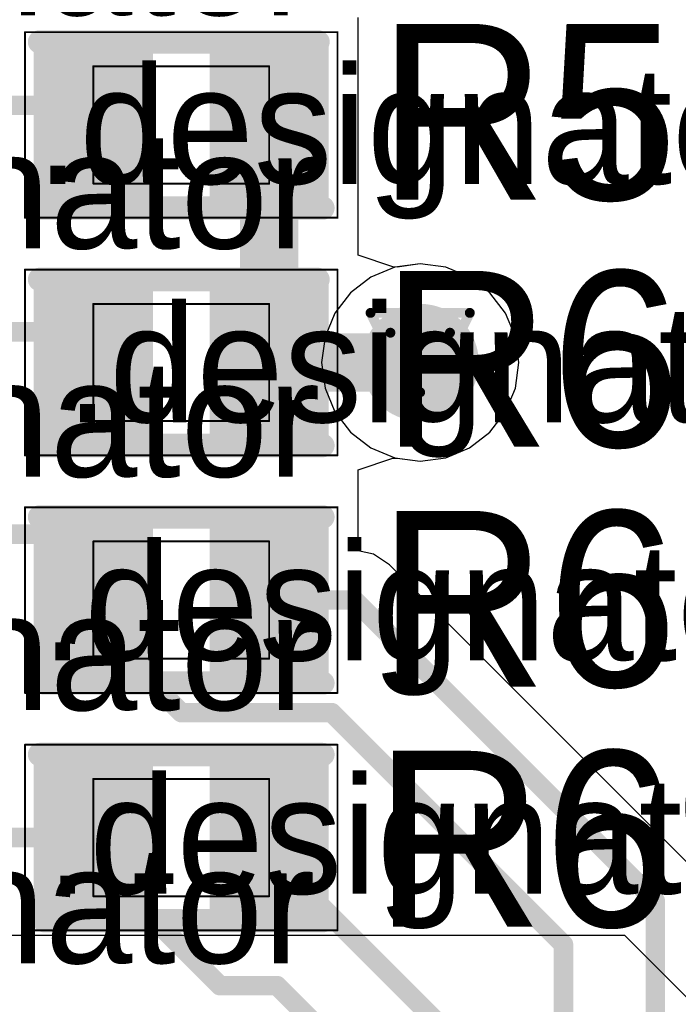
# Model space of a CAD drawing. Header units: millimetres. Extents: x 138 to 555, y 26 to 334.
# Tile 355 of 656: x 189.73 to 193.1, y 264.64 to 269.67. Entities that reach past the tile are written whole.
import ezdxf

# ---------------------------------------------------------------- set-up
doc = ezdxf.new("R2010")
doc.units = ezdxf.units.MM
for name, color, linetype in [('BottomLayer', 5, 'Continuous'), ('DrillDrawing', 1, 'Continuous'), ('Mechanical20', 56, 'Continuous'), ('Mechanical27', 56, 'Continuous'), ('MidLayer1', 16, 'Continuous'), ('MidLayer2', 76, 'Continuous'), ('MidLayer3', 90, 'Continuous'), ('MidLayer4', 156, 'Continuous'), ('MultiLayer', 9, 'Continuous'), ('TopLayer', 1, 'Continuous'), ('TopOverlay', 2, 'Continuous'), ('TopPaste', 8, 'Continuous'), ('TopSolder', 216, 'Continuous'), ('ViaHoleLayer', 16, 'Continuous')]:
    doc.layers.add(name, color=color, linetype=linetype)

# ---------------------------------------------------------------- blocks, each defined once
blk = doc.blocks.new('R0402_731')
at = {"layer": 'Mechanical20', "const_width": 0.01}
for points in [[(-0.8, -0.475), (-0.8, 0.475)], [(-0.8, 0.475), (0.8, 0.475)], [(0.8, -0.475), (0.8, 0.475)], [(-0.8, -0.475), (0.8, -0.475)]]:
    blk.add_lwpolyline(points, dxfattribs=at)
at = {"layer": 'Mechanical20', "const_width": 0.005}
for points in [[(-0.8025, 0.475, 1), (-0.7975, 0.475, 1)], [(-0.8025, 0.475, 1), (-0.7975, 0.475, 1)], [(0.7975, 0.475, 1), (0.8025, 0.475, 1)], [(0.7975, 0.475, 1), (0.8025, 0.475, 1)], [(-0.8025, -0.475, 1), (-0.7975, -0.475, 1)], [(-0.8025, -0.475, 1), (-0.7975, -0.475, 1)], [(0.7975, -0.475, 1), (0.8025, -0.475, 1)], [(0.7975, -0.475, 1), (0.8025, -0.475, 1)]]:
    blk.add_lwpolyline(points, format="xyb", close=True, dxfattribs=at)
at = {"layer": 'Mechanical27', "const_width": 0.01}
for points in [[(-0.45, -0.3), (-0.45, 0.3)], [(-0.45, 0.3), (0.45, 0.3)], [(0.45, -0.3), (0.45, 0.3)], [(-0.45, -0.3), (0.45, -0.3)]]:
    blk.add_lwpolyline(points, dxfattribs=at)
at = {"layer": 'Mechanical27', "const_width": 0.005}
for points in [[(-0.4525, 0.3, 1), (-0.4475, 0.3, 1)], [(-0.4525, 0.3, 1), (-0.4475, 0.3, 1)], [(0.4475, 0.3, 1), (0.4525, 0.3, 1)], [(0.4475, 0.3, 1), (0.4525, 0.3, 1)], [(-0.4525, -0.3, 1), (-0.4475, -0.3, 1)], [(-0.4525, -0.3, 1), (-0.4475, -0.3, 1)], [(0.4475, -0.3, 1), (0.4525, -0.3, 1)], [(0.4475, -0.3, 1), (0.4525, -0.3, 1)]]:
    blk.add_lwpolyline(points, format="xyb", close=True, dxfattribs=at)
at = {"layer": 'TopLayer'}
for points in [[(-0.195, -0.35), (-0.195, 0.35), (-0.705, -0.35), (-0.705, 0.35)], [(0.705, -0.35), (0.705, 0.35), (0.195, -0.35), (0.195, 0.35)]]:
    blk.add_solid(points, dxfattribs=at)
at = {"layer": 'TopOverlay', "const_width": 0.12}
for points in [[(-0.725, 0.425), (0.7, 0.425)], [(-0.725, -0.425), (0.725, -0.425)]]:
    blk.add_lwpolyline(points, dxfattribs=at)
at = {"layer": 'TopOverlay', "const_width": 0.06}
for points in [[(-0.755, 0.425, 1), (-0.695, 0.425, 1)], [(0.67, 0.425, 1), (0.73, 0.425, 1)], [(-0.755, -0.425, 1), (-0.695, -0.425, 1)], [(0.695, -0.425, 1), (0.755, -0.425, 1)]]:
    blk.add_lwpolyline(points, format="xyb", close=True, dxfattribs=at)
at = {"layer": 'TopPaste'}
for points in [[(-0.195, -0.35), (-0.195, 0.35), (-0.705, -0.35), (-0.705, 0.35)], [(0.705, -0.35), (0.705, 0.35), (0.195, -0.35), (0.195, 0.35)]]:
    blk.add_solid(points, dxfattribs=at)
at = {"layer": 'TopSolder'}
for points in [[(-0.145, -0.4), (-0.145, 0.4), (-0.755, -0.4), (-0.755, 0.4)], [(0.755, -0.4), (0.755, 0.4), (0.145, -0.4), (0.145, 0.4)]]:
    blk.add_solid(points, dxfattribs=at)
blk = doc.blocks.new('R0402_734')
at = {"layer": 'Mechanical20', "const_width": 0.01}
for points in [[(-0.8, -0.475), (-0.8, 0.475)], [(-0.8, 0.475), (0.8, 0.475)], [(0.8, -0.475), (0.8, 0.475)], [(-0.8, -0.475), (0.8, -0.475)]]:
    blk.add_lwpolyline(points, dxfattribs=at)
at = {"layer": 'Mechanical20', "const_width": 0.005}
for points in [[(-0.8025, 0.475, 1), (-0.7975, 0.475, 1)], [(-0.8025, 0.475, 1), (-0.7975, 0.475, 1)], [(0.7975, 0.475, 1), (0.8025, 0.475, 1)], [(0.7975, 0.475, 1), (0.8025, 0.475, 1)], [(-0.8025, -0.475, 1), (-0.7975, -0.475, 1)], [(-0.8025, -0.475, 1), (-0.7975, -0.475, 1)], [(0.7975, -0.475, 1), (0.8025, -0.475, 1)], [(0.7975, -0.475, 1), (0.8025, -0.475, 1)]]:
    blk.add_lwpolyline(points, format="xyb", close=True, dxfattribs=at)
at = {"layer": 'Mechanical27', "const_width": 0.01}
for points in [[(-0.45, -0.3), (-0.45, 0.3)], [(-0.45, 0.3), (0.45, 0.3)], [(0.45, -0.3), (0.45, 0.3)], [(-0.45, -0.3), (0.45, -0.3)]]:
    blk.add_lwpolyline(points, dxfattribs=at)
at = {"layer": 'Mechanical27', "const_width": 0.005}
for points in [[(-0.4525, 0.3, 1), (-0.4475, 0.3, 1)], [(-0.4525, 0.3, 1), (-0.4475, 0.3, 1)], [(0.4475, 0.3, 1), (0.4525, 0.3, 1)], [(0.4475, 0.3, 1), (0.4525, 0.3, 1)], [(-0.4525, -0.3, 1), (-0.4475, -0.3, 1)], [(-0.4525, -0.3, 1), (-0.4475, -0.3, 1)], [(0.4475, -0.3, 1), (0.4525, -0.3, 1)], [(0.4475, -0.3, 1), (0.4525, -0.3, 1)]]:
    blk.add_lwpolyline(points, format="xyb", close=True, dxfattribs=at)
at = {"layer": 'TopLayer'}
for points in [[(-0.195, -0.35), (-0.195, 0.35), (-0.705, -0.35), (-0.705, 0.35)], [(0.705, -0.35), (0.705, 0.35), (0.195, -0.35), (0.195, 0.35)]]:
    blk.add_solid(points, dxfattribs=at)
at = {"layer": 'TopOverlay', "const_width": 0.12}
for points in [[(-0.725, 0.425), (0.7, 0.425)], [(-0.725, -0.425), (0.725, -0.425)]]:
    blk.add_lwpolyline(points, dxfattribs=at)
at = {"layer": 'TopOverlay', "const_width": 0.06}
for points in [[(-0.755, 0.425, 1), (-0.695, 0.425, 1)], [(0.67, 0.425, 1), (0.73, 0.425, 1)], [(-0.755, -0.425, 1), (-0.695, -0.425, 1)], [(0.695, -0.425, 1), (0.755, -0.425, 1)]]:
    blk.add_lwpolyline(points, format="xyb", close=True, dxfattribs=at)
at = {"layer": 'TopPaste'}
for points in [[(-0.195, -0.35), (-0.195, 0.35), (-0.705, -0.35), (-0.705, 0.35)], [(0.705, -0.35), (0.705, 0.35), (0.195, -0.35), (0.195, 0.35)]]:
    blk.add_solid(points, dxfattribs=at)
at = {"layer": 'TopSolder'}
for points in [[(-0.145, -0.4), (-0.145, 0.4), (-0.755, -0.4), (-0.755, 0.4)], [(0.755, -0.4), (0.755, 0.4), (0.145, -0.4), (0.145, 0.4)]]:
    blk.add_solid(points, dxfattribs=at)
blk = doc.blocks.new('R0402_750')
at = {"layer": 'Mechanical20', "const_width": 0.01}
for points in [[(-0.8, 0.475), (-0.8, -0.475)], [(0.8, 0.475), (-0.8, 0.475)], [(0.8, 0.475), (0.8, -0.475)], [(0.8, -0.475), (-0.8, -0.475)]]:
    blk.add_lwpolyline(points, dxfattribs=at)
at = {"layer": 'Mechanical20', "const_width": 0.005}
for points in [[(-0.8025, 0.475, 1), (-0.7975, 0.475, 1)], [(-0.8025, 0.475, 1), (-0.7975, 0.475, 1)], [(0.7975, 0.475, 1), (0.8025, 0.475, 1)], [(0.7975, 0.475, 1), (0.8025, 0.475, 1)], [(-0.8025, -0.475, 1), (-0.7975, -0.475, 1)], [(-0.8025, -0.475, 1), (-0.7975, -0.475, 1)], [(0.7975, -0.475, 1), (0.8025, -0.475, 1)], [(0.7975, -0.475, 1), (0.8025, -0.475, 1)]]:
    blk.add_lwpolyline(points, format="xyb", close=True, dxfattribs=at)
at = {"layer": 'Mechanical27', "const_width": 0.01}
for points in [[(-0.45, 0.3), (-0.45, -0.3)], [(0.45, 0.3), (-0.45, 0.3)], [(0.45, 0.3), (0.45, -0.3)], [(0.45, -0.3), (-0.45, -0.3)]]:
    blk.add_lwpolyline(points, dxfattribs=at)
at = {"layer": 'Mechanical27', "const_width": 0.005}
for points in [[(-0.4525, 0.3, 1), (-0.4475, 0.3, 1)], [(-0.4525, 0.3, 1), (-0.4475, 0.3, 1)], [(0.4475, 0.3, 1), (0.4525, 0.3, 1)], [(0.4475, 0.3, 1), (0.4525, 0.3, 1)], [(-0.4525, -0.3, 1), (-0.4475, -0.3, 1)], [(-0.4525, -0.3, 1), (-0.4475, -0.3, 1)], [(0.4475, -0.3, 1), (0.4525, -0.3, 1)], [(0.4475, -0.3, 1), (0.4525, -0.3, 1)]]:
    blk.add_lwpolyline(points, format="xyb", close=True, dxfattribs=at)
at = {"layer": 'TopLayer'}
for points in [[(-0.195, -0.35), (-0.195, 0.35), (-0.705, -0.35), (-0.705, 0.35)], [(0.705, -0.35), (0.705, 0.35), (0.195, -0.35), (0.195, 0.35)]]:
    blk.add_solid(points, dxfattribs=at)
at = {"layer": 'TopOverlay', "const_width": 0.12}
for points in [[(0.7, 0.425), (-0.725, 0.425)], [(0.725, -0.425), (-0.725, -0.425)]]:
    blk.add_lwpolyline(points, dxfattribs=at)
at = {"layer": 'TopOverlay', "const_width": 0.06}
for points in [[(-0.755, 0.425, 1), (-0.695, 0.425, 1)], [(0.67, 0.425, 1), (0.73, 0.425, 1)], [(-0.755, -0.425, 1), (-0.695, -0.425, 1)], [(0.695, -0.425, 1), (0.755, -0.425, 1)]]:
    blk.add_lwpolyline(points, format="xyb", close=True, dxfattribs=at)
at = {"layer": 'TopPaste'}
for points in [[(-0.195, -0.35), (-0.195, 0.35), (-0.705, -0.35), (-0.705, 0.35)], [(0.705, -0.35), (0.705, 0.35), (0.195, -0.35), (0.195, 0.35)]]:
    blk.add_solid(points, dxfattribs=at)
at = {"layer": 'TopSolder'}
for points in [[(-0.145, -0.4), (-0.145, 0.4), (-0.755, -0.4), (-0.755, 0.4)], [(0.755, -0.4), (0.755, 0.4), (0.145, -0.4), (0.145, 0.4)]]:
    blk.add_solid(points, dxfattribs=at)
blk = doc.blocks.new('R0402_751')
at = {"layer": 'Mechanical20', "const_width": 0.01}
for points in [[(-0.8, 0.475), (-0.8, -0.475)], [(0.8, 0.475), (-0.8, 0.475)], [(0.8, 0.475), (0.8, -0.475)], [(0.8, -0.475), (-0.8, -0.475)]]:
    blk.add_lwpolyline(points, dxfattribs=at)
at = {"layer": 'Mechanical20', "const_width": 0.005}
for points in [[(-0.8025, 0.475, 1), (-0.7975, 0.475, 1)], [(-0.8025, 0.475, 1), (-0.7975, 0.475, 1)], [(0.7975, 0.475, 1), (0.8025, 0.475, 1)], [(0.7975, 0.475, 1), (0.8025, 0.475, 1)], [(-0.8025, -0.475, 1), (-0.7975, -0.475, 1)], [(-0.8025, -0.475, 1), (-0.7975, -0.475, 1)], [(0.7975, -0.475, 1), (0.8025, -0.475, 1)], [(0.7975, -0.475, 1), (0.8025, -0.475, 1)]]:
    blk.add_lwpolyline(points, format="xyb", close=True, dxfattribs=at)
at = {"layer": 'Mechanical27', "const_width": 0.01}
for points in [[(-0.45, 0.3), (-0.45, -0.3)], [(0.45, 0.3), (-0.45, 0.3)], [(0.45, 0.3), (0.45, -0.3)], [(0.45, -0.3), (-0.45, -0.3)]]:
    blk.add_lwpolyline(points, dxfattribs=at)
at = {"layer": 'Mechanical27', "const_width": 0.005}
for points in [[(-0.4525, 0.3, 1), (-0.4475, 0.3, 1)], [(-0.4525, 0.3, 1), (-0.4475, 0.3, 1)], [(0.4475, 0.3, 1), (0.4525, 0.3, 1)], [(0.4475, 0.3, 1), (0.4525, 0.3, 1)], [(-0.4525, -0.3, 1), (-0.4475, -0.3, 1)], [(-0.4525, -0.3, 1), (-0.4475, -0.3, 1)], [(0.4475, -0.3, 1), (0.4525, -0.3, 1)], [(0.4475, -0.3, 1), (0.4525, -0.3, 1)]]:
    blk.add_lwpolyline(points, format="xyb", close=True, dxfattribs=at)
at = {"layer": 'TopLayer'}
for points in [[(-0.195, -0.35), (-0.195, 0.35), (-0.705, -0.35), (-0.705, 0.35)], [(0.705, -0.35), (0.705, 0.35), (0.195, -0.35), (0.195, 0.35)]]:
    blk.add_solid(points, dxfattribs=at)
at = {"layer": 'TopOverlay', "const_width": 0.12}
for points in [[(0.7, 0.425), (-0.725, 0.425)], [(0.725, -0.425), (-0.725, -0.425)]]:
    blk.add_lwpolyline(points, dxfattribs=at)
at = {"layer": 'TopOverlay', "const_width": 0.06}
for points in [[(-0.755, 0.425, 1), (-0.695, 0.425, 1)], [(0.67, 0.425, 1), (0.73, 0.425, 1)], [(-0.755, -0.425, 1), (-0.695, -0.425, 1)], [(0.695, -0.425, 1), (0.755, -0.425, 1)]]:
    blk.add_lwpolyline(points, format="xyb", close=True, dxfattribs=at)
at = {"layer": 'TopPaste'}
for points in [[(-0.195, -0.35), (-0.195, 0.35), (-0.705, -0.35), (-0.705, 0.35)], [(0.705, -0.35), (0.705, 0.35), (0.195, -0.35), (0.195, 0.35)]]:
    blk.add_solid(points, dxfattribs=at)
at = {"layer": 'TopSolder'}
for points in [[(-0.145, -0.4), (-0.145, 0.4), (-0.755, -0.4), (-0.755, 0.4)], [(0.755, -0.4), (0.755, 0.4), (0.145, -0.4), (0.145, 0.4)]]:
    blk.add_solid(points, dxfattribs=at)

msp = doc.modelspace()

# ---------------------------------------------------------------- linework, layer by layer
at = {"layer": 'BottomLayer'}
for p, q in [((191.6505, 268.4071), (191.5289, 268.3567)), ((191.781, 268.4243), (191.6505, 268.4071)), ((191.9115, 268.4071), (191.781, 268.4243)), ((192.0332, 268.3567), (191.9115, 268.4071)), ((191.5289, 268.3567), (191.4244, 268.2766)), ((192.1376, 268.2766), (192.0332, 268.3567)), ((191.4244, 268.2766), (191.3443, 268.1721)), ((192.2178, 268.1721), (192.1376, 268.2766)), ((191.3443, 268.1721), (191.2939, 268.0505)), ((192.2681, 268.0505), (192.2178, 268.1721)), ((191.2939, 268.0505), (191.2767, 267.92)), ((192.2853, 267.92), (192.2681, 268.0505)), ((191.2767, 267.92), (191.2939, 267.7894)), ((192.2681, 267.7894), (192.2853, 267.92)), ((191.2939, 267.7894), (191.3443, 267.6678)), ((192.2178, 267.6678), (192.2681, 267.7894)), ((191.3443, 267.6678), (191.4244, 267.5634)), ((192.1376, 267.5634), (192.2178, 267.6678)), ((191.4244, 267.5634), (191.5289, 267.4832)), ((192.0332, 267.4832), (192.1376, 267.5634)), ((191.5289, 267.4832), (191.6505, 267.4328)), ((191.9115, 267.4328), (192.0332, 267.4832)), ((191.6505, 267.4328), (191.781, 267.4157)), ((191.781, 267.4157), (191.9115, 267.4328))]:
    msp.add_line(p, q, dxfattribs=at)
at = {"layer": 'BottomLayer', "const_width": 0.3}
msp.add_lwpolyline([(191.631, 267.92, 1), (191.931, 267.92, 1)], format="xyb", close=True, dxfattribs=at)
at = {"layer": 'DrillDrawing', "const_width": 0.0508}
for points in [[(191.527, 268.174), (192.035, 268.174)], [(191.527, 268.174), (191.781, 267.666)], [(191.781, 267.666), (192.035, 268.174)], [(191.6286, 268.0724), (191.9334, 268.0724)], [(191.6286, 268.0724), (191.781, 267.7676)], [(191.781, 267.7676), (191.9334, 268.0724)]]:
    msp.add_lwpolyline(points, dxfattribs=at)
at = {"layer": 'DrillDrawing', "const_width": 0.0254}
for points in [[(191.5143, 268.174, 1), (191.5397, 268.174, 1)], [(191.5143, 268.174, 1), (191.5397, 268.174, 1)], [(192.0223, 268.174, 1), (192.0477, 268.174, 1)], [(192.0223, 268.174, 1), (192.0477, 268.174, 1)], [(191.6159, 268.0724, 1), (191.6413, 268.0724, 1)], [(191.6159, 268.0724, 1), (191.6413, 268.0724, 1)], [(191.9207, 268.0724, 1), (191.9461, 268.0724, 1)], [(191.9207, 268.0724, 1), (191.9461, 268.0724, 1)], [(191.7683, 267.7676, 1), (191.7937, 267.7676, 1)], [(191.7683, 267.7676, 1), (191.7937, 267.7676, 1)], [(191.7683, 267.666, 1), (191.7937, 267.666, 1)], [(191.7683, 267.666, 1), (191.7937, 267.666, 1)]]:
    msp.add_lwpolyline(points, format="xyb", close=True, dxfattribs=at)
at = {"layer": 'MidLayer1'}
for p, q in [((191.6505, 268.4071), (191.5289, 268.3567)), ((191.781, 268.4243), (191.6505, 268.4071)), ((191.9115, 268.4071), (191.781, 268.4243)), ((192.0332, 268.3567), (191.9115, 268.4071)), ((191.5289, 268.3567), (191.4244, 268.2766)), ((192.1376, 268.2766), (192.0332, 268.3567)), ((191.4244, 268.2766), (191.3443, 268.1721)), ((192.2178, 268.1721), (192.1376, 268.2766)), ((191.3443, 268.1721), (191.2939, 268.0505)), ((192.2681, 268.0505), (192.2178, 268.1721)), ((191.2939, 268.0505), (191.2767, 267.92)), ((192.2853, 267.92), (192.2681, 268.0505)), ((191.2767, 267.92), (191.2939, 267.7894)), ((192.2681, 267.7894), (192.2853, 267.92)), ((191.2939, 267.7894), (191.3443, 267.6678)), ((192.2178, 267.6678), (192.2681, 267.7894)), ((191.3443, 267.6678), (191.4244, 267.5634)), ((192.1376, 267.5634), (192.2178, 267.6678)), ((191.4244, 267.5634), (191.5289, 267.4832)), ((192.0332, 267.4832), (192.1376, 267.5634)), ((191.5289, 267.4832), (191.6505, 267.4328)), ((191.9115, 267.4328), (192.0332, 267.4832)), ((191.6505, 267.4328), (191.781, 267.4157)), ((191.781, 267.4157), (191.9115, 267.4328)), ((192.8284, 264.9878), (186.8763, 264.9878)), ((193.5957, 264.2206), (192.8284, 264.9878))]:
    msp.add_line(p, q, dxfattribs=at)
at = {"layer": 'MidLayer1', "const_width": 0.3}
msp.add_lwpolyline([(191.631, 267.92, 1), (191.931, 267.92, 1)], format="xyb", close=True, dxfattribs=at)
at = {"layer": 'MidLayer2'}
for p, q in [((191.6505, 268.4071), (191.5289, 268.3567)), ((191.781, 268.4243), (191.6505, 268.4071)), ((191.9115, 268.4071), (191.781, 268.4243)), ((192.0332, 268.3567), (191.9115, 268.4071)), ((191.5289, 268.3567), (191.4244, 268.2766)), ((192.1376, 268.2766), (192.0332, 268.3567)), ((191.4244, 268.2766), (191.3443, 268.1721)), ((192.2178, 268.1721), (192.1376, 268.2766)), ((191.3443, 268.1721), (191.2939, 268.0505)), ((192.2681, 268.0505), (192.2178, 268.1721)), ((191.2939, 268.0505), (191.2767, 267.92)), ((192.2853, 267.92), (192.2681, 268.0505)), ((191.2767, 267.92), (191.2939, 267.7894)), ((192.2681, 267.7894), (192.2853, 267.92)), ((191.2939, 267.7894), (191.3443, 267.6678)), ((192.2178, 267.6678), (192.2681, 267.7894)), ((191.3443, 267.6678), (191.4244, 267.5634)), ((192.1376, 267.5634), (192.2178, 267.6678)), ((191.4244, 267.5634), (191.5289, 267.4832)), ((192.0332, 267.4832), (192.1376, 267.5634)), ((191.5289, 267.4832), (191.6505, 267.4328)), ((191.9115, 267.4328), (192.0332, 267.4832)), ((191.6505, 267.4328), (191.781, 267.4157)), ((191.781, 267.4157), (191.9115, 267.4328))]:
    msp.add_line(p, q, dxfattribs=at)
at = {"layer": 'MidLayer2', "const_width": 0.3}
msp.add_lwpolyline([(191.631, 267.92, 1), (191.931, 267.92, 1)], format="xyb", close=True, dxfattribs=at)
at = {"layer": 'MidLayer3'}
for p, q in [((191.6505, 268.4071), (191.5289, 268.3567)), ((191.781, 268.4243), (191.6505, 268.4071)), ((191.9115, 268.4071), (191.781, 268.4243)), ((192.0332, 268.3567), (191.9115, 268.4071)), ((191.5289, 268.3567), (191.4244, 268.2766)), ((192.1376, 268.2766), (192.0332, 268.3567)), ((191.4244, 268.2766), (191.3443, 268.1721)), ((192.2178, 268.1721), (192.1376, 268.2766)), ((191.3443, 268.1721), (191.2939, 268.0505)), ((192.2681, 268.0505), (192.2178, 268.1721)), ((191.2939, 268.0505), (191.2767, 267.92)), ((192.2853, 267.92), (192.2681, 268.0505)), ((191.2767, 267.92), (191.2939, 267.7894)), ((192.2681, 267.7894), (192.2853, 267.92)), ((191.2939, 267.7894), (191.3443, 267.6678)), ((192.2178, 267.6678), (192.2681, 267.7894)), ((191.3443, 267.6678), (191.4244, 267.5634)), ((192.1376, 267.5634), (192.2178, 267.6678)), ((191.4244, 267.5634), (191.5289, 267.4832)), ((192.0332, 267.4832), (192.1376, 267.5634)), ((191.5289, 267.4832), (191.6505, 267.4328)), ((191.9115, 267.4328), (192.0332, 267.4832)), ((191.6505, 267.4328), (191.781, 267.4157)), ((191.781, 267.4157), (191.9115, 267.4328))]:
    msp.add_line(p, q, dxfattribs=at)
at = {"layer": 'MidLayer3', "const_width": 0.3}
msp.add_lwpolyline([(191.631, 267.92, 1), (191.931, 267.92, 1)], format="xyb", close=True, dxfattribs=at)
at = {"layer": 'MidLayer4', "const_width": 0.3}
msp.add_lwpolyline([(191.631, 267.92, 1), (191.931, 267.92, 1)], format="xyb", close=True, dxfattribs=at)
at = {"layer": 'MultiLayer', "const_width": 0.3}
msp.add_lwpolyline([(191.631, 267.92, 1), (191.931, 267.92, 1)], format="xyb", close=True, dxfattribs=at)
at = {"layer": 'TopLayer'}
for p, q in [((191.4629, 268.5855), (191.4629, 269.6855)), ((191.4629, 268.47), (191.4629, 268.5855)), ((191.4629, 268.5855), (191.4629, 268.5855)), ((191.6418, 268.41), (191.4629, 268.47)), ((191.6629, 268.4087), (191.6418, 268.41)), ((191.781, 268.4243), (191.6629, 268.4087)), ((191.9115, 268.4071), (191.781, 268.4243)), ((192.0332, 268.3567), (191.9115, 268.4071)), ((192.1376, 268.2766), (192.0332, 268.3567)), ((192.2178, 268.1721), (192.1376, 268.2766)), ((192.2681, 268.0505), (192.2178, 268.1721)), ((192.2853, 267.92), (192.2681, 268.0505)), ((192.2681, 267.7894), (192.2853, 267.92)), ((192.2178, 267.6678), (192.2681, 267.7894)), ((192.1376, 267.5634), (192.2178, 267.6678)), ((192.0332, 267.4832), (192.1376, 267.5634)), ((191.9115, 267.4328), (192.0332, 267.4832)), ((191.4629, 267.37), (191.6418, 267.4299)), ((191.6418, 267.4299), (191.6629, 267.4312)), ((191.6629, 267.4312), (191.781, 267.4157)), ((191.781, 267.4157), (191.9115, 267.4328)), ((191.4629, 267.2544), (191.4629, 267.37)), ((191.4629, 266.9556), (191.4629, 267.2544)), ((191.4629, 267.2544), (191.4629, 267.2544)), ((191.5418, 266.9399), (191.4629, 266.9556)), ((191.6245, 266.8846), (191.5418, 266.9399)), ((193.1648, 265.3443), (191.6245, 266.8846))]:
    msp.add_line(p, q, dxfattribs=at)
for points, const_width in [([(189.5653, 269.2359), (190.1426, 269.2359)], 0.1), ([(190.1426, 269.2359), (190.2113, 269.1673)], 0.1), ([(191.0079, 267.92), (191.0079, 269.1355)], 0.3), ([(189.5472, 268.0766), (189.9512, 268.0766)], 0.1), ([(189.9512, 268.0766), (190.1079, 267.92)], 0.1), ([(191.0079, 267.92), (191.781, 267.92)], 0.3), ([(188.1388, 267.0415), (189.8274, 267.0415)], 0.1), ([(189.8274, 267.0415), (190.1079, 266.761)], 0.1), ([(190.1079, 266.5788), (190.1079, 266.761)], 0.1), ([(191.0079, 266.7044), (191.4443, 266.7044)], 0.1), ([(191.4443, 266.7044), (192.9846, 265.1641)], 0.1), ([(190.1079, 266.5788), (190.5586, 266.1281)], 0.1), ([(190.5586, 266.1281), (191.3284, 266.1281)], 0.1), ([(191.3284, 266.1281), (192.5145, 264.942)], 0.1), ([(189.3604, 265.4888), (190.1079, 265.4888)], 0.1), ([(190.1079, 265.3789), (190.1079, 265.4888)], 0.1), ([(191.0079, 265.4041), (191.0079, 265.4888)], 0.1), ([(191.0079, 265.4041), (192.1049, 264.3071)], 0.1), ([(190.1079, 265.3789), (190.7556, 264.7312)], 0.1), ([(192.9846, 252.6666), (192.9846, 265.1641)], 0.1), ([(192.5145, 260.3626), (192.5145, 264.942)], 0.1), ([(190.7556, 264.7312), (191.0486, 264.7312)], 0.1), ([(191.0486, 264.7312), (191.5545, 264.2252)], 0.1)]:
    msp.add_lwpolyline(points, dxfattribs=dict(at, const_width=const_width))
for points, const_width in [([(190.1176, 269.2359, 1), (190.1676, 269.2359, 1)], 0.05), ([(190.1176, 269.2359, 1), (190.1676, 269.2359, 1)], 0.05), ([(190.9329, 269.1355, 1), (191.0829, 269.1355, 1)], 0.15), ([(190.1863, 269.1673, 1), (190.2363, 269.1673, 1)], 0.05), ([(191.631, 267.92, 1), (191.931, 267.92, 1)], 0.3), ([(189.9262, 268.0766, 1), (189.9762, 268.0766, 1)], 0.05), ([(189.9262, 268.0766, 1), (189.9762, 268.0766, 1)], 0.05), ([(190.9329, 267.92, 1), (191.0829, 267.92, 1)], 0.15), ([(190.9329, 267.92, 1), (191.0829, 267.92, 1)], 0.15), ([(191.706, 267.92, 1), (191.856, 267.92, 1)], 0.15), ([(190.0829, 267.92, 1), (190.1329, 267.92, 1)], 0.05), ([(189.8024, 267.0415, 1), (189.8524, 267.0415, 1)], 0.05), ([(189.8024, 267.0415, 1), (189.8524, 267.0415, 1)], 0.05), ([(190.0829, 266.761, 1), (190.1329, 266.761, 1)], 0.05), ([(190.0829, 266.761, 1), (190.1329, 266.761, 1)], 0.05), ([(190.9829, 266.7044, 1), (191.0329, 266.7044, 1)], 0.05), ([(191.4193, 266.7044, 1), (191.4693, 266.7044, 1)], 0.05), ([(191.4193, 266.7044, 1), (191.4693, 266.7044, 1)], 0.05), ([(190.0829, 266.5788, 1), (190.1329, 266.5788, 1)], 0.05), ([(190.0829, 266.5788, 1), (190.1329, 266.5788, 1)], 0.05), ([(190.5336, 266.1281, 1), (190.5836, 266.1281, 1)], 0.05), ([(190.5336, 266.1281, 1), (190.5836, 266.1281, 1)], 0.05), ([(191.3034, 266.1281, 1), (191.3534, 266.1281, 1)], 0.05), ([(191.3034, 266.1281, 1), (191.3534, 266.1281, 1)], 0.05), ([(190.0829, 265.4888, 1), (190.1329, 265.4888, 1)], 0.05), ([(190.0829, 265.4888, 1), (190.1329, 265.4888, 1)], 0.05), ([(190.9829, 265.4888, 1), (191.0329, 265.4888, 1)], 0.05), ([(190.9829, 265.4041, 1), (191.0329, 265.4041, 1)], 0.05), ([(190.9829, 265.4041, 1), (191.0329, 265.4041, 1)], 0.05), ([(190.0829, 265.3789, 1), (190.1329, 265.3789, 1)], 0.05), ([(190.0829, 265.3789, 1), (190.1329, 265.3789, 1)], 0.05), ([(192.9596, 265.1641, 1), (193.0096, 265.1641, 1)], 0.05), ([(192.9596, 265.1641, 1), (193.0096, 265.1641, 1)], 0.05), ([(192.4895, 264.942, 1), (192.5395, 264.942, 1)], 0.05), ([(192.4895, 264.942, 1), (192.5395, 264.942, 1)], 0.05), ([(190.7306, 264.7312, 1), (190.7806, 264.7312, 1)], 0.05), ([(190.7306, 264.7312, 1), (190.7806, 264.7312, 1)], 0.05), ([(191.0236, 264.7312, 1), (191.0736, 264.7312, 1)], 0.05), ([(191.0236, 264.7312, 1), (191.0736, 264.7312, 1)], 0.05)]:
    msp.add_lwpolyline(points, format="xyb", close=True, dxfattribs=dict(at, const_width=const_width))
at = {"layer": 'ViaHoleLayer', "const_width": 0.15}
msp.add_lwpolyline([(191.706, 267.92, 1), (191.856, 267.92, 1)], format="xyb", close=True, dxfattribs=at)

# ---------------------------------------------------------------- block references
for name, p, rotation in [('R0402_731', (190.5579, 269.1355), 360), ('R0402_734', (190.5579, 267.92), 360), ('R0402_751', (190.5579, 266.7044), 180), ('R0402_750', (190.5579, 265.4888), 180)]:
    msp.add_blockref(name, p, dxfattribs=dict(rotation=rotation))

# ---------------------------------------------------------------- texts
at = {"layer": 'Mechanical27'}
for p in [(187.2742, 269.6972), (189.8142, 268.8336), (187.2996, 268.5034), (189.9666, 267.6144), (187.2996, 267.335), (189.8396, 266.3952), (187.2996, 266.1412), (189.865, 265.2014), (187.2742, 264.8458)]:
    msp.add_text('.designator', height=0.599999, dxfattribs=at).set_placement(p)
at = {"layer": 'TopOverlay'}
for s, p in [('R58', (191.5612, 268.7527)), ('R61', (191.5793, 267.4887)), ('R65', (191.5612, 266.2609)), ('R69', (191.5432, 265.0331))]:
    msp.add_text(s, height=0.9, dxfattribs=at).set_placement(p)

doc.saveas('drawing.dxf')
